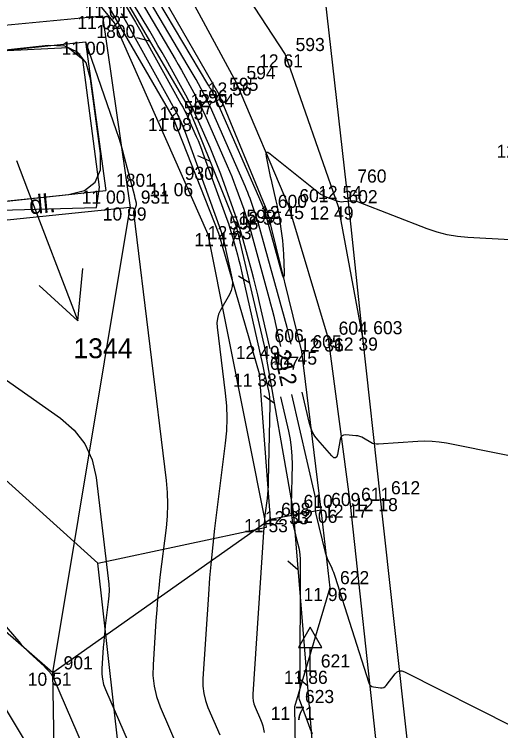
# Model space of a CAD drawing. Extents: x -711234 to -710007, y -1026313 to -1025448.
# Drawn here: x -710918.05 to -710907.65, y -1025891.41 to -1025876.1 of the extents above; entities that cross this region are included whole.
import ezdxf

# ---------------------------------------------------------------- set-up
doc = ezdxf.new("R2010")
doc.units = 0
for name, color, linetype in [('Ex_Contour Labels', 7, 'Continuous'), ('Ex_Major Contours', 7, 'Continuous'), ('Ex_Minor Contours', 7, 'Continuous'), ('Z_betonova_konstrukce', 7, 'Continuous'), ('Z_body', 7, 'Continuous'), ('Z_body_cisla', 7, 'Continuous'), ('Z_body_vysky_redukovane', 7, 'Continuous'), ('Z_budova', 7, 'Continuous'), ('Z_dopravni_znacky', 7, 'Continuous'), ('Z_hrany_paty', 7, 'Continuous'), ('Z_katastr_cisla_stavebni', 7, 'Continuous'), ('Z_katastr_hranice', 7, 'Continuous'), ('Z_katastr_parcelni_cislo_odkaz', 7, 'Continuous'), ('Z_komunikace', 7, 'Continuous'), ('Z_popisy', 7, 'Continuous'), ('Z_rozhranni', 7, 'Continuous'), ('Z_svodidla', 7, 'Continuous'), ('Z_svodidla_znacky', 7, 'Continuous'), ('Z_vdz25_plna', 7, 'Continuous'), ('Z_vdz25_prerusovana', 7, 'Continuous'), ('Z_zelen_obvod', 7, 'Continuous')]:
    doc.layers.add(name, color=color, linetype=linetype)

# ---------------------------------------------------------------- blocks, each defined once
blk = doc.blocks.new('POINT_DISPLAY')
blk.add_line((0, 0), (0, 0))
blk = doc.blocks.new('Z529')
blk.add_line((0, 0), (0.2, 0.2))
blk = doc.blocks.new('Z527')
for p, q in [((0, 0.93), (-0.25, 0.5)), ((0.25, 0.5), (0, 0.93)), ((-0.25, 0.5), (0.25, 0.5)), ((0, 0), (0, 0.5)), ((-0.13, 0), (0.13, 0))]:
    blk.add_line(p, q)

msp = doc.modelspace()

# ---------------------------------------------------------------- linework, layer by layer
at = {"layer": 'Ex_Major Contours'}
for points in [[(-710915.344, -1025875.833), (-710914.755, -1025876.824), (-710914.685, -1025876.942), (-710914.616, -1025877.061), (-710914.548, -1025877.18), (-710914.481, -1025877.3), (-710914.215, -1025877.779), (-710914.15, -1025877.9), (-710914.088, -1025878.022), (-710914.028, -1025878.146), (-710913.972, -1025878.27), (-710913.501, -1025879.345), (-710913.453, -1025879.459), (-710913.406, -1025879.573), (-710913.361, -1025879.689), (-710913.318, -1025879.805), (-710913.149, -1025880.27), (-710913.108, -1025880.387), (-710913.069, -1025880.505), (-710913.033, -1025880.623), (-710912.999, -1025880.742), (-710912.61, -1025882.152), (-710912.574, -1025882.287), (-710912.539, -1025882.421), (-710912.506, -1025882.557), (-710912.475, -1025882.692), (-710912.361, -1025883.203)], [(-710916.53, -1025876.69), (-710915.874, -1025878.586), (-710915.827, -1025878.727), (-710915.782, -1025878.868), (-710915.741, -1025879.011), (-710915.702, -1025879.154), (-710915.487, -1025879.983), (-710915.482, -1025880.001), (-710915.478, -1025880.018), (-710915.474, -1025880.035), (-710915.469, -1025880.052), (-710915.451, -1025880.129), (-710915.448, -1025880.142), (-710915.448, -1025880.156), (-710915.449, -1025880.169), (-710915.452, -1025880.182), (-710915.47, -1025880.244), (-710915.473, -1025880.252), (-710915.476, -1025880.26), (-710915.48, -1025880.268), (-710915.484, -1025880.276), (-710915.501, -1025880.306), (-710915.504, -1025880.314), (-710915.507, -1025880.322), (-710915.508, -1025880.33), (-710915.507, -1025880.338), (-710914.808, -1025886.065), (-710914.785, -1025886.318), (-710914.777, -1025886.571), (-710914.785, -1025886.824), (-710914.809, -1025887.077), (-710914.939, -1025888.128), (-710914.966, -1025888.362), (-710914.989, -1025888.595), (-710915.01, -1025888.829), (-710915.027, -1025889.063), (-710915.088, -1025890), (-710915.09, -1025890.232), (-710915.065, -1025890.459), (-710915.012, -1025890.681), (-710914.933, -1025890.899), (-710914.533, -1025891.824)], [(-710912.126, -1025884.227), (-710911.632, -1025886.365), (-710911.625, -1025886.399), (-710911.621, -1025886.434), (-710911.618, -1025886.468), (-710911.618, -1025886.503), (-710911.621, -1025886.643), (-710911.62, -1025886.678), (-710911.618, -1025886.712), (-710911.613, -1025886.746), (-710911.606, -1025886.781), (-710911.407, -1025887.603), (-710911.396, -1025887.647), (-710911.381, -1025887.69), (-710911.365, -1025887.733), (-710911.346, -1025887.774), (-710911.266, -1025887.939), (-710911.247, -1025887.98), (-710911.229, -1025888.022), (-710911.213, -1025888.065), (-710911.199, -1025888.108), (-710910.473, -1025890.391), (-710910.459, -1025890.423), (-710910.437, -1025890.448), (-710910.409, -1025890.465), (-710910.375, -1025890.473), (-710910.224, -1025890.494), (-710910.188, -1025890.494), (-710910.155, -1025890.486), (-710910.126, -1025890.469), (-710910.101, -1025890.444), (-710909.907, -1025890.196), (-710909.864, -1025890.155), (-710909.817, -1025890.134), (-710909.766, -1025890.133), (-710909.71, -1025890.152), (-710907.396, -1025891.324)]]:
    msp.add_lwpolyline(points, dxfattribs=at)
msp.add_lwpolyline([(-710916.555, -1025879.868), (-710916.326, -1025879.692), (-710916.21, -1025879.428), (-710916.208, -1025879.075), (-710916.422, -1025877.485), (-710916.519, -1025877.142), (-710916.703, -1025876.91), (-710916.972, -1025876.787), (-710917.328, -1025876.774), (-710919.232, -1025876.976), (-710919.575, -1025877.062), (-710919.804, -1025877.238), (-710919.92, -1025877.502), (-710919.922, -1025877.855), (-710919.708, -1025879.445), (-710919.611, -1025879.788), (-710919.427, -1025880.02), (-710919.158, -1025880.143), (-710918.802, -1025880.156), (-710916.898, -1025879.954)], close=True, dxfattribs=at)
at = {"layer": 'Ex_Minor Contours'}
for points in [[(-710912.135, -1025883.152), (-710912.161, -1025883.035), (-710912.175, -1025882.975), (-710912.19, -1025882.915), (-710912.205, -1025882.855), (-710912.221, -1025882.795), (-710912.84, -1025880.55), (-710912.859, -1025880.485), (-710912.879, -1025880.421), (-710912.9, -1025880.357), (-710912.922, -1025880.293), (-710913.014, -1025880.039), (-710913.038, -1025879.976), (-710913.062, -1025879.913), (-710913.088, -1025879.85), (-710913.114, -1025879.788), (-710913.858, -1025878.091), (-710913.892, -1025878.014), (-710913.929, -1025877.939), (-710913.966, -1025877.865), (-710914.006, -1025877.791), (-710914.168, -1025877.499), (-710914.209, -1025877.426), (-710914.251, -1025877.354), (-710914.292, -1025877.281), (-710914.335, -1025877.209), (-710915.164, -1025875.815)], [(-710907.454, -1025880.922), (-710908.353, -1025880.875), (-710908.576, -1025880.855), (-710908.795, -1025880.817), (-710909.011, -1025880.762), (-710909.223, -1025880.689), (-710910.693, -1025880.119), (-710910.731, -1025880.107), (-710910.77, -1025880.099), (-710910.81, -1025880.096), (-710910.85, -1025880.098), (-710911.013, -1025880.114), (-710911.053, -1025880.116), (-710911.093, -1025880.113), (-710911.132, -1025880.105), (-710911.17, -1025880.092), (-710911.399, -1025880.001), (-710911.449, -1025879.979), (-710911.497, -1025879.954), (-710911.543, -1025879.925), (-710911.586, -1025879.893), (-710912.585, -1025879.091), (-710912.633, -1025879.06), (-710912.663, -1025879.058), (-710912.676, -1025879.086), (-710912.67, -1025879.143), (-710912.611, -1025879.428), (-710912.596, -1025879.5), (-710912.581, -1025879.571), (-710912.565, -1025879.642), (-710912.549, -1025879.713), (-710912.461, -1025880.088), (-710912.441, -1025880.174), (-710912.424, -1025880.261), (-710912.408, -1025880.348), (-710912.394, -1025880.435), (-710912.334, -1025880.84), (-710912.321, -1025880.937), (-710912.311, -1025881.034), (-710912.304, -1025881.131), (-710912.299, -1025881.228), (-710912.286, -1025881.62), (-710912.287, -1025881.693), (-710912.295, -1025881.719), (-710912.31, -1025881.697), (-710912.332, -1025881.626), (-710912.682, -1025880.358), (-710912.685, -1025880.348), (-710912.688, -1025880.337), (-710912.692, -1025880.326), (-710912.695, -1025880.315), (-710912.711, -1025880.273), (-710912.715, -1025880.263), (-710912.719, -1025880.252), (-710912.723, -1025880.242), (-710912.727, -1025880.231), (-710913.744, -1025877.911), (-710913.756, -1025877.883), (-710913.769, -1025877.856), (-710913.783, -1025877.83), (-710913.797, -1025877.803), (-710913.855, -1025877.698), (-710913.87, -1025877.672), (-710913.885, -1025877.646), (-710913.9, -1025877.62), (-710913.915, -1025877.594), (-710914.983, -1025875.798)], [(-710915.706, -1025875.867), (-710915.463, -1025876.275), (-710915.404, -1025876.375), (-710915.346, -1025876.475), (-710915.289, -1025876.576), (-710915.232, -1025876.677), (-710914.49, -1025878.014), (-710914.444, -1025878.099), (-710914.4, -1025878.185), (-710914.358, -1025878.272), (-710914.319, -1025878.36), (-710914.163, -1025878.714), (-710914.125, -1025878.803), (-710914.089, -1025878.893), (-710914.053, -1025878.983), (-710914.02, -1025879.073), (-710913.509, -1025880.484), (-710913.476, -1025880.577), (-710913.445, -1025880.671), (-710913.416, -1025880.766), (-710913.389, -1025880.861), (-710913.284, -1025881.242), (-710913.258, -1025881.337), (-710913.233, -1025881.433), (-710913.21, -1025881.529), (-710913.188, -1025881.625), (-710912.75, -1025883.585), (-710912.734, -1025883.656), (-710912.718, -1025883.727), (-710912.702, -1025883.798), (-710912.685, -1025883.869), (-710912.62, -1025884.152), (-710912.606, -1025884.223), (-710912.596, -1025884.294), (-710912.591, -1025884.366), (-710912.59, -1025884.439), (-710912.624, -1025886.087), (-710912.627, -1025886.177), (-710912.633, -1025886.268), (-710912.64, -1025886.358), (-710912.65, -1025886.448), (-710912.695, -1025886.807), (-710912.705, -1025886.897), (-710912.714, -1025886.987), (-710912.722, -1025887.077), (-710912.729, -1025887.167), (-710912.955, -1025890.627), (-710912.956, -1025890.699), (-710912.948, -1025890.769), (-710912.932, -1025890.838), (-710912.907, -1025890.906), (-710912.791, -1025891.173), (-710912.764, -1025891.241), (-710912.742, -1025891.309), (-710912.723, -1025891.379), (-710912.708, -1025891.45)], [(-710912.586, -1025883.255), (-710912.6, -1025883.195), (-710912.808, -1025882.265), (-710912.847, -1025882.096), (-710912.888, -1025881.927), (-710912.931, -1025881.759), (-710912.976, -1025881.591), (-710913.161, -1025880.922), (-710913.208, -1025880.755), (-710913.259, -1025880.589), (-710913.314, -1025880.424), (-710913.371, -1025880.26), (-710913.639, -1025879.522), (-710913.692, -1025879.377), (-710913.749, -1025879.233), (-710913.807, -1025879.091), (-710913.868, -1025878.949), (-710914.115, -1025878.384), (-710914.179, -1025878.243), (-710914.246, -1025878.104), (-710914.316, -1025877.967), (-710914.389, -1025877.831), (-710914.81, -1025877.073), (-710914.895, -1025876.92), (-710914.982, -1025876.768), (-710915.069, -1025876.617), (-710915.158, -1025876.467), (-710915.525, -1025875.85)], [(-710915.768, -1025876.084), (-710915.739, -1025876.133), (-710915.71, -1025876.182), (-710915.682, -1025876.231), (-710915.655, -1025876.28), (-710914.591, -1025878.196), (-710914.573, -1025878.23), (-710914.555, -1025878.265), (-710914.538, -1025878.3), (-710914.522, -1025878.336), (-710914.459, -1025878.48), (-710914.444, -1025878.516), (-710914.429, -1025878.552), (-710914.415, -1025878.588), (-710914.401, -1025878.625), (-710913.646, -1025880.708), (-710913.638, -1025880.731), (-710913.631, -1025880.754), (-710913.624, -1025880.777), (-710913.617, -1025880.8), (-710913.591, -1025880.892), (-710913.585, -1025880.915), (-710913.579, -1025880.938), (-710913.574, -1025880.962), (-710913.568, -1025880.985), (-710913.401, -1025881.734), (-710913.388, -1025881.827), (-710913.393, -1025881.918), (-710913.415, -1025882.006), (-710913.454, -1025882.091), (-710913.645, -1025882.428), (-710913.685, -1025882.514), (-710913.71, -1025882.603), (-710913.721, -1025882.694), (-710913.717, -1025882.789), (-710913.544, -1025884.2), (-710913.52, -1025884.468), (-710913.512, -1025884.735), (-710913.52, -1025885.002), (-710913.545, -1025885.269), (-710913.77, -1025887.087), (-710913.81, -1025887.439), (-710913.846, -1025887.791), (-710913.877, -1025888.144), (-710913.903, -1025888.498), (-710914.021, -1025890.302), (-710914.022, -1025890.459), (-710914.005, -1025890.614), (-710913.969, -1025890.765), (-710913.915, -1025890.913), (-710913.662, -1025891.498)], [(-710927.163, -1025881.956), (-710921.975, -1025886.821), (-710921.615, -1025887.164), (-710921.261, -1025887.514), (-710920.915, -1025887.871), (-710920.574, -1025888.234), (-710919.001, -1025889.941), (-710918.782, -1025890.191), (-710918.577, -1025890.45), (-710918.386, -1025890.72), (-710918.209, -1025891), (-710917.326, -1025892.472)], [(-710924.544, -1025881.9), (-710917.959, -1025889.505), (-710917.906, -1025889.566), (-710917.851, -1025889.624), (-710917.795, -1025889.681), (-710917.737, -1025889.737), (-710917.412, -1025890.041), (-710917.399, -1025890.054), (-710917.385, -1025890.068), (-710917.372, -1025890.082), (-710917.359, -1025890.096), (-710917.298, -1025890.161), (-710917.29, -1025890.171), (-710917.282, -1025890.181), (-710917.274, -1025890.191), (-710917.268, -1025890.202), (-710917.241, -1025890.246), (-710917.235, -1025890.257), (-710917.229, -1025890.268), (-710917.223, -1025890.28), (-710917.218, -1025890.291), (-710916.064, -1025892.959)], [(-710919.43, -1025883.073), (-710917.066, -1025884.735), (-710916.771, -1025884.989), (-710916.546, -1025885.284), (-710916.391, -1025885.622), (-710916.307, -1025886.002), (-710916.044, -1025888.159), (-710916.032, -1025888.283), (-710916.029, -1025888.407), (-710916.033, -1025888.531), (-710916.044, -1025888.655), (-710916.108, -1025889.17), (-710916.121, -1025889.284), (-710916.133, -1025889.399), (-710916.143, -1025889.513), (-710916.151, -1025889.628), (-710916.181, -1025890.087), (-710916.182, -1025890.2), (-710916.169, -1025890.311), (-710916.144, -1025890.42), (-710916.105, -1025890.527), (-710915.344, -1025892.287)], [(-710902.646, -1025886.509), (-710908.814, -1025885.27), (-710908.966, -1025885.245), (-710909.119, -1025885.23), (-710909.273, -1025885.225), (-710909.428, -1025885.231), (-710910.268, -1025885.29), (-710910.312, -1025885.29), (-710910.354, -1025885.284), (-710910.394, -1025885.271), (-710910.433, -1025885.251), (-710910.585, -1025885.16), (-710910.624, -1025885.139), (-710910.665, -1025885.124), (-710910.707, -1025885.113), (-710910.75, -1025885.108), (-710910.966, -1025885.092), (-710911.012, -1025885.096), (-710911.047, -1025885.112), (-710911.072, -1025885.142), (-710911.086, -1025885.186), (-710911.142, -1025885.506), (-710911.159, -1025885.56), (-710911.185, -1025885.584), (-710911.219, -1025885.577), (-710911.261, -1025885.539), (-710911.567, -1025885.194), (-710911.628, -1025885.116), (-710911.678, -1025885.032), (-710911.717, -1025884.943), (-710911.745, -1025884.847), (-710911.9, -1025884.175)], [(-710911.679, -1025891.48), (-710911.718, -1025891.383), (-710911.755, -1025891.285), (-710911.954, -1025890.742), (-710911.962, -1025890.718), (-710911.966, -1025890.694), (-710911.966, -1025890.669), (-710911.964, -1025890.644), (-710911.948, -1025890.544), (-710911.944, -1025890.519), (-710911.942, -1025890.493), (-710911.94, -1025890.468), (-710911.94, -1025890.443), (-710911.931, -1025887.857), (-710911.934, -1025887.75), (-710911.943, -1025887.644), (-710911.959, -1025887.538), (-710911.981, -1025887.433), (-710912.081, -1025887.016), (-710912.103, -1025886.911), (-710912.118, -1025886.805), (-710912.126, -1025886.699), (-710912.127, -1025886.592), (-710912.109, -1025885.724), (-710912.111, -1025885.544), (-710912.124, -1025885.366), (-710912.148, -1025885.188), (-710912.183, -1025885.012), (-710912.353, -1025884.279)]]:
    msp.add_lwpolyline(points, dxfattribs=at)
at = {"layer": 'Z_betonova_konstrukce'}
for p, q in [((-710915.22, -1025875.13), (-710913.68, -1025877.81)), ((-710916.06, -1025875.9), (-710914.66, -1025878.32)), ((-710913.68, -1025877.81), (-710912.65, -1025880.32)), ((-710914.66, -1025878.32), (-710913.69, -1025880.78)), ((-710912.65, -1025880.32), (-710911.91, -1025883.31)), ((-710913.69, -1025880.78), (-710912.82, -1025883.78)), ((-710911.91, -1025883.31), (-710911.5, -1025886.69)), ((-710912.82, -1025883.78), (-710912.58, -1025886.89)), ((-710912.58, -1025886.89), (-710911.5, -1025886.69))]:
    msp.add_line(p, q, dxfattribs=at)
at = {"layer": 'Z_budova'}
for p, q in [((-710920.03, -1025877.06), (-710916.53, -1025876.69)), ((-710916.53, -1025876.69), (-710916.1, -1025879.87)), ((-710919.6, -1025880.24), (-710916.1, -1025879.87))]:
    msp.add_line(p, q, dxfattribs=at)
at = {"layer": 'Z_hrany_paty'}
for p, q in [((-710917.23, -1025890.17), (-710915.58, -1025880.23)), ((-710927.84, -1025880.94), (-710917.23, -1025890.17)), ((-710911.5, -1025886.69), (-710911.31, -1025888.36)), ((-710911.31, -1025888.36), (-710912.06, -1025890.9)), ((-710917.16, -1025893.98), (-710917.23, -1025890.17)), ((-710912.06, -1025890.9), (-710912.01, -1025895.72))]:
    msp.add_line(p, q, dxfattribs=at)
at = {"layer": 'Z_katastr_hranice'}
msp.add_line((-710910.15, -1025942.26), (-710916.27, -1025887.83), dxfattribs=at)
for points in [[(-710916.27, -1025887.83), (-710912.66, -1025887.06), (-710913.91, -1025880.81), (-710915.91, -1025876.29), (-710917.86, -1025873.92), (-710922.55, -1025870.47), (-710934.23, -1025876.27)], [(-710919.95, -1025876.97), (-710920.14, -1025877.33), (-710919.72, -1025880.07), (-710919.38, -1025880.32), (-710916.3, -1025880.23), (-710916.23, -1025879.8), (-710916.59, -1025877.07), (-710916.9, -1025876.82), (-710919.95, -1025876.97)], [(-710916.27, -1025887.83), (-710926.53, -1025878.58), (-710938.23, -1025878.26)]]:
    msp.add_lwpolyline(points, dxfattribs=at)
at = {"layer": 'Z_katastr_parcelni_cislo_odkaz'}
for p, q in [((-710918.01, -1025879.23), (-710917.77, -1025879.85)), ((-710917.77, -1025879.85), (-710916.695, -1025882.652)), ((-710916.695, -1025882.652), (-710916.586, -1025881.537)), ((-710916.695, -1025882.652), (-710917.521, -1025881.896))]:
    msp.add_line(p, q, dxfattribs=at)
at = {"layer": 'Z_komunikace'}
for p, q in [((-710914.79, -1025874.82), (-710913.31, -1025877.56)), ((-710913.31, -1025877.56), (-710912.19, -1025880.2)), ((-710912.19, -1025880.2), (-710911.34, -1025883.03)), ((-710911.34, -1025883.03), (-710910.87, -1025886.58)), ((-710910.87, -1025886.58), (-710910.08, -1025893.89))]:
    msp.add_line(p, q, dxfattribs=at)
at = {"layer": 'Z_rozhranni'}
for p, q in [((-710920.5, -1025876.54), (-710916.17, -1025876.14)), ((-710916.17, -1025876.14), (-710915.58, -1025880.23)), ((-710915.58, -1025880.23), (-710919.91, -1025880.68))]:
    msp.add_line(p, q, dxfattribs=at)
at = {"layer": 'Z_svodidla'}
for p, q in [((-710915.79, -1025875.6), (-710914.34, -1025878.08)), ((-710914.34, -1025878.08), (-710913.31, -1025880.63)), ((-710913.31, -1025880.63), (-710912.71, -1025883.19)), ((-710912.71, -1025883.19), (-710912.09, -1025886.72)), ((-710912.09, -1025886.72), (-710911.67, -1025891.85))]:
    msp.add_line(p, q, dxfattribs=at)
at = {"layer": 'Z_vdz25_plna'}
for p, q in [((-710914.1, -1025874.16), (-710912.26, -1025876.96)), ((-710912.26, -1025876.96), (-710911.13, -1025880.21)), ((-710911.13, -1025880.21), (-710910.61, -1025883.01)), ((-710910.61, -1025883.01), (-710910.23, -1025886.44)), ((-710910.23, -1025886.44), (-710909.4, -1025893.95))]:
    msp.add_line(p, q, dxfattribs=at)
at = {"layer": 'Z_vdz25_prerusovana'}
for q in [(-710912.27, -1025868.11), (-710910.61, -1025883.01)]:
    msp.add_line((-710910.95, -1025879.77), q, dxfattribs=at)
at = {"layer": 'Z_zelen_obvod'}
msp.add_line((-710917.23, -1025890.17), (-710912.58, -1025886.89), dxfattribs=at)

# ---------------------------------------------------------------- block references
at = {"layer": 'Z_body'}
for p in [(-710916.17, -1025876.14), (-710916.53, -1025876.69), (-710912.26, -1025876.96), (-710913.31, -1025877.56), (-710913.68, -1025877.81), (-710914.34, -1025878.08), (-710914.66, -1025878.32), (-710914.63, -1025879.71), (-710910.95, -1025879.77), (-710916.1, -1025879.87), (-710915.58, -1025880.23), (-710912.19, -1025880.2), (-710911.13, -1025880.21), (-710912.65, -1025880.32), (-710913.31, -1025880.63), (-710913.69, -1025880.78), (-710911.34, -1025883.03), (-710910.61, -1025883.01), (-710912.71, -1025883.19), (-710911.91, -1025883.31), (-710912.82, -1025883.78), (-710910.23, -1025886.44), (-710911.5, -1025886.69), (-710910.87, -1025886.58), (-710912.09, -1025886.72), (-710912.58, -1025886.89), (-710911.31, -1025888.36), (-710917.23, -1025890.17), (-710911.73, -1025890.13), (-710912.06, -1025890.9)]:
    msp.add_blockref('POINT_DISPLAY', p, dxfattribs=at)
at = {"layer": 'Z_dopravni_znacky'}
msp.add_blockref('Z527', (-710911.73, -1025890.13), dxfattribs=at)
at = {"layer": 'Z_svodidla_znacky'}
for p, rotation in [((-710915.16, -1025876.68), 120.3), ((-710913.87, -1025879.24), 112), ((-710913.02, -1025881.85), 103.2), ((-710912.49, -1025884.42), 100), ((-710911.99, -1025887.97), 94.7), ((-710911.78, -1025890.46), 94.7)]:
    msp.add_blockref('Z529', p, dxfattribs=dict(at, rotation=rotation))

# ---------------------------------------------------------------- texts
at = {"layer": 'Ex_Contour Labels'}
msp.add_text('212', height=0.35, rotation=282.893, dxfattribs=at).set_placement((-710912.515, -1025883.313))
at = {"layer": 'Z_body_cisla'}
for s, p in [('1800', (-710916.3, -1025876.61)), ('593', (-710912.04, -1025876.89)), ('594', (-710913.09, -1025877.49)), ('595', (-710913.46, -1025877.74)), ('596', (-710914.12, -1025878)), ('597', (-710914.43, -1025878.24)), ('930', (-710914.41, -1025879.64)), ('1801', (-710915.88, -1025879.79)), ('760', (-710910.72, -1025879.7)), ('931', (-710915.35, -1025880.15)), ('600', (-710912.42, -1025880.24)), ('601', (-710911.96, -1025880.12)), ('602', (-710910.91, -1025880.14)), ('599', (-710913.09, -1025880.56)), ('598', (-710913.46, -1025880.7)), ('604', (-710911.12, -1025882.95)), ('603', (-710910.38, -1025882.94)), ('606', (-710912.49, -1025883.11)), ('605', (-710911.68, -1025883.24)), ('607', (-710912.59, -1025883.7)), ('612', (-710910, -1025886.36)), ('611', (-710910.64, -1025886.5)), ('610', (-710911.87, -1025886.65)), ('609', (-710911.28, -1025886.61)), ('608', (-710912.35, -1025886.82)), ('622', (-710911.09, -1025888.28)), ('901', (-710917, -1025890.1)), ('621', (-710911.5, -1025890.06)), ('623', (-710911.84, -1025890.82))]:
    msp.add_text(s, height=0.28, dxfattribs=at).set_placement(p)
at = {"layer": 'Z_body_vysky_redukovane'}
for s, p in [('11 01', (-710916.55, -1025876.18)), ('11 02', (-710916.707, -1025876.42)), ('11 00', (-710917.043, -1025876.97)), ('12 61', (-710912.82, -1025877.24)), ('12 56', (-710913.917, -1025877.84)), ('12 64', (-710914.287, -1025878.09)), ('12 75', (-710914.947, -1025878.36)), ('11 08', (-710915.197, -1025878.6)), ('12 60', (-710907.743, -1025879.17)), ('11 06', (-710915.167, -1025879.99)), ('12 54', (-710911.557, -1025880.05)), ('11 00', (-710916.613, -1025880.15)), ('10 99', (-710916.163, -1025880.51)), ('12 45', (-710912.797, -1025880.48)), ('12 49', (-710911.737, -1025880.49)), ('12 55', (-710913.257, -1025880.6)), ('12 63', (-710913.917, -1025880.91)), ('11 17', (-710914.203, -1025881.06)), ('12 36', (-710911.947, -1025883.31)), ('12 39', (-710911.217, -1025883.29)), ('12 49', (-710913.317, -1025883.47)), ('12 45', (-710912.517, -1025883.59)), ('11 38', (-710913.38, -1025884.06)), ('12 18', (-710910.79, -1025886.72)), ('12 06', (-710912.083, -1025886.97)), ('12 17', (-710911.43, -1025886.86)), ('12 33', (-710912.697, -1025887)), ('11 53', (-710913.14, -1025887.17)), ('11 96', (-710911.87, -1025888.64)), ('10 51', (-710917.767, -1025890.45)), ('11 86', (-710912.29, -1025890.41)), ('11 71', (-710912.573, -1025891.18))]:
    msp.add_text(s, height=0.28, dxfattribs=at).set_placement(p)
at = {"layer": 'Z_katastr_cisla_stavebni'}
msp.add_text('1344', height=0.425, dxfattribs=at).set_placement((-710916.79, -1025883.452))
at = {"layer": 'Z_popisy'}
msp.add_text('dl.', height=0.4, rotation=5.4, dxfattribs=at).set_placement((-710917.72, -1025880.38))

doc.saveas('drawing.dxf')
